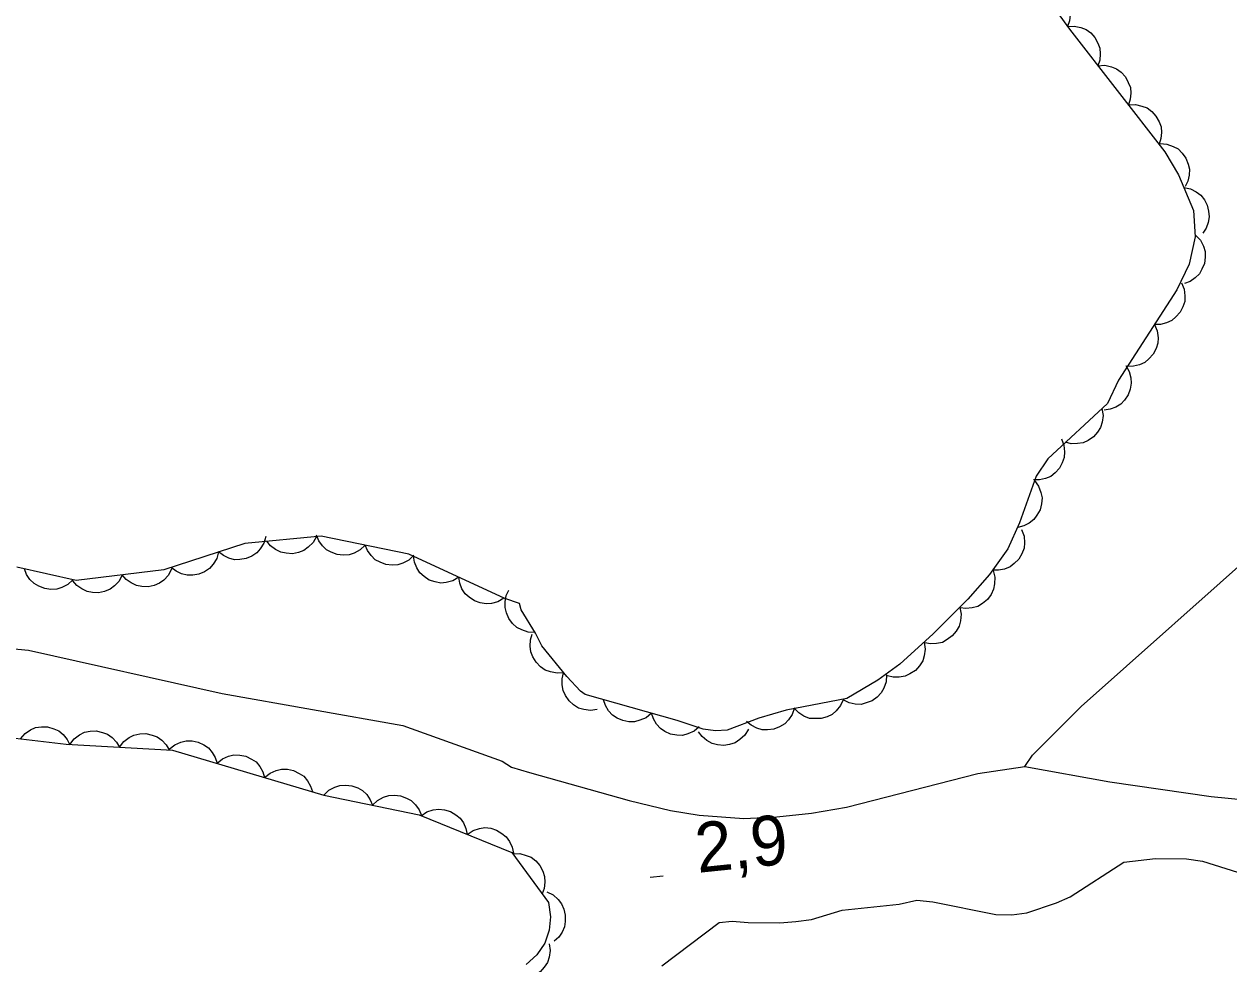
# Model space of a CAD drawing. Extents: x 336540 to 340074, y 5572036 to 5573747.
# Drawn here: x 338072.3 to 338144.9, y 5572610.7 to 5572667.4 of the extents above; entities that cross this region are included whole.
import ezdxf

# ---------------------------------------------------------------- set-up
doc = ezdxf.new("R2010")
doc.units = 0
for name, color, linetype in [('Niveau 2', 7, 'Continuous'), ('Niveau 22', 7, 'Continuous'), ('Niveau 3', 7, 'Continuous'), ('Niveau 44', 7, 'Continuous')]:
    doc.layers.add(name, color=color, linetype=linetype)

msp = doc.modelspace()

# ---------------------------------------------------------------- linework, layer by layer
at = {"layer": 'Niveau 2'}
msp.add_lwpolyline([(338110.73, 5572610.61), (338114.18, 5572613.24), (338114.97, 5572613.32), (338115.93, 5572613.23), (338117.85, 5572613.21), (338118.81, 5572613.29), (338119.76, 5572613.42), (338121.61, 5572613.97), (338125.05, 5572614.33), (338126.11, 5572614.57), (338127.07, 5572614.48), (338130.87, 5572613.72), (338131.83, 5572613.69), (338132.73, 5572613.82), (338134.52, 5572614.42), (338135.36, 5572614.78), (338138.59, 5572616.87), (338140.5, 5572617.08), (338142.36, 5572617.07), (338143.33, 5572616.92), (338147.87, 5572615.5)], dxfattribs=at)
at = {"layer": 'Niveau 22'}
for points in [[(338132.62, 5572622.63), (338133.09, 5572623.31), (338136.02, 5572626.26), (338147.13, 5572636.14)], [(338066.28, 5572630.24), (338072.54, 5572629.64), (338084.22, 5572627.03), (338095.11, 5572625.11), (338101.1, 5572622.96), (338101.66, 5572622.6), (338102.75, 5572622.27), (338108.76, 5572620.58), (338111.25, 5572619.98), (338112.99, 5572619.71), (338115.68, 5572619.51), (338117.66, 5572619.6), (338119.76, 5572619.83), (338121.86, 5572620.19), (338129.79, 5572622.22), (338132.62, 5572622.63), (338137.74, 5572621.71), (338143.85, 5572620.83), (338150.41, 5572620.18)]]:
    msp.add_lwpolyline(points, dxfattribs=at)
at = {"layer": 'Niveau 3'}
msp.add_line((338110.02, 5572615.96), (338110.82, 5572616.04), dxfattribs=at)
at = {"layer": 'Niveau 44'}
for points in [[(338132.07, 5572671.57), (338135.32, 5572667.08), (338141.07, 5572659.69), (338141.88, 5572658.31), (338142.78, 5572656.16), (338142.9, 5572654.57), (338142.52, 5572652.92), (338141.79, 5572651.38), (338138.27, 5572645.92), (338137.61, 5572644.53), (338134, 5572641.18), (338133.3, 5572640.14), (338132.3, 5572637.32), (338131.59, 5572635.75), (338130.49, 5572634.21), (338129.18, 5572632.73), (338127.1, 5572630.63), (338125.09, 5572628.8), (338123.76, 5572627.85), (338121.89, 5572626.74), (338118.22, 5572626.03), (338116.58, 5572625.56), (338114.67, 5572624.82), (338113.96, 5572624.78), (338113.22, 5572624.88), (338111.65, 5572625.41), (338106.11, 5572626.97), (338105.83, 5572627.17), (338105.01, 5572628.07), (338103.49, 5572629.92), (338103.12, 5572630.67), (338102.24, 5572632.08), (338102.15, 5572632.47), (338101.27, 5572632.76), (338095.47, 5572635.44), (338090.18, 5572636.53), (338085.59, 5572636.09), (338080.71, 5572634.49), (338075.42, 5572633.85), (338071.84, 5572634.65)], [(338133.43, 5572669.69), (338133.85, 5572669.7), (338134.24, 5572669.59), (338134.55, 5572669.47), (338134.82, 5572669.24), (338135.06, 5572668.96), (338135.23, 5572668.62), (338135.34, 5572668.31), (338135.36, 5572667.96), (338135.32, 5572667.59), (338135.19, 5572667.26)], [(338135.19, 5572667.25), (338135.6, 5572667.28), (338136, 5572667.19), (338136.31, 5572667.07), (338136.59, 5572666.86), (338136.84, 5572666.59), (338137.02, 5572666.25), (338137.14, 5572665.95), (338137.17, 5572665.6), (338137.14, 5572665.23), (338137.03, 5572664.88)], [(338137.03, 5572664.88), (338137.45, 5572664.91), (338137.84, 5572664.82), (338138.15, 5572664.7), (338138.43, 5572664.49), (338138.68, 5572664.22), (338138.86, 5572663.88), (338138.99, 5572663.58), (338139.01, 5572663.23), (338138.98, 5572662.86), (338138.87, 5572662.52)], [(338138.87, 5572662.52), (338139.29, 5572662.54), (338139.68, 5572662.45), (338139.99, 5572662.34), (338140.27, 5572662.12), (338140.52, 5572661.85), (338140.71, 5572661.51), (338140.83, 5572661.21), (338140.86, 5572660.86), (338140.82, 5572660.49), (338140.71, 5572660.15)], [(338140.78, 5572660.19), (338141.19, 5572660.16), (338141.57, 5572660.02), (338141.86, 5572659.87), (338142.11, 5572659.62), (338142.33, 5572659.32), (338142.46, 5572658.96), (338142.55, 5572658.64), (338142.53, 5572658.29), (338142.45, 5572657.93), (338142.29, 5572657.6)], [(337914.89, 5572658.65), (337927.32, 5572655.41), (337939.4, 5572653.38), (337945.89, 5572651.55), (337958.07, 5572648.79), (337964.75, 5572647.02), (337971.02, 5572645.64), (337977.62, 5572643.8), (337983.61, 5572642.57), (337989.68, 5572641.73), (337995.87, 5572640.62), (338002.51, 5572640.25), (338008.84, 5572639.07), (338019.67, 5572635.03), (338025.58, 5572632.09), (338031.67, 5572630.49), (338051.19, 5572627.49), (338057.23, 5572626.3), (338064.01, 5572625.89), (338068.98, 5572624.67), (338074.82, 5572623.98), (338081.23, 5572623.63), (338090.35, 5572620.91)], [(338142.2, 5572657.55), (338142.61, 5572657.47), (338142.96, 5572657.28), (338143.23, 5572657.09), (338143.45, 5572656.81), (338143.62, 5572656.48), (338143.7, 5572656.11), (338143.74, 5572655.78), (338143.68, 5572655.44), (338143.55, 5572655.09), (338143.35, 5572654.79)], [(338142.92, 5572654.67), (338143.21, 5572654.37), (338143.39, 5572654), (338143.49, 5572653.69), (338143.5, 5572653.34), (338143.45, 5572652.97), (338143.3, 5572652.62), (338143.15, 5572652.33), (338142.89, 5572652.09), (338142.59, 5572651.88), (338142.25, 5572651.75)], [(338142.06, 5572651.8), (338142.23, 5572651.42), (338142.27, 5572651.02), (338142.26, 5572650.68), (338142.15, 5572650.35), (338141.98, 5572650.02), (338141.72, 5572649.74), (338141.48, 5572649.52), (338141.16, 5572649.38), (338140.8, 5572649.29), (338140.44, 5572649.28)], [(338140.44, 5572649.28), (338140.6, 5572648.9), (338140.65, 5572648.49), (338140.64, 5572648.16), (338140.53, 5572647.83), (338140.36, 5572647.5), (338140.1, 5572647.22), (338139.85, 5572647), (338139.53, 5572646.86), (338139.17, 5572646.77), (338138.81, 5572646.76)], [(338138.7, 5572646.82), (338138.91, 5572646.46), (338139.01, 5572646.07), (338139.04, 5572645.74), (338138.98, 5572645.39), (338138.85, 5572645.05), (338138.63, 5572644.73), (338138.41, 5572644.49), (338138.11, 5572644.31), (338137.77, 5572644.17), (338137.41, 5572644.11)], [(338137.27, 5572644.22), (338137.34, 5572643.8), (338137.28, 5572643.4), (338137.19, 5572643.08), (338137, 5572642.79), (338136.75, 5572642.51), (338136.43, 5572642.3), (338136.14, 5572642.15), (338135.79, 5572642.1), (338135.42, 5572642.09), (338135.07, 5572642.18)], [(338134.82, 5572642.39), (338134.97, 5572642.01), (338135.01, 5572641.6), (338134.99, 5572641.27), (338134.88, 5572640.94), (338134.7, 5572640.62), (338134.44, 5572640.34), (338134.19, 5572640.13), (338133.86, 5572639.99), (338133.5, 5572639.91), (338133.14, 5572639.91)], [(338133.21, 5572639.87), (338133.45, 5572639.54), (338133.59, 5572639.15), (338133.66, 5572638.83), (338133.63, 5572638.48), (338133.54, 5572638.12), (338133.35, 5572637.79), (338133.16, 5572637.52), (338132.88, 5572637.31), (338132.55, 5572637.14), (338132.2, 5572637.05)], [(338086.85, 5572636.5), (338086.74, 5572636.1), (338086.52, 5572635.76), (338086.3, 5572635.51), (338086.01, 5572635.32), (338085.67, 5572635.17), (338085.29, 5572635.12), (338084.96, 5572635.1), (338084.63, 5572635.19), (338084.29, 5572635.35), (338084, 5572635.57)], [(338089.9, 5572636.5), (338089.7, 5572636.14), (338089.41, 5572635.85), (338089.15, 5572635.65), (338088.82, 5572635.53), (338088.45, 5572635.46), (338088.07, 5572635.49), (338087.75, 5572635.55), (338087.44, 5572635.71), (338087.14, 5572635.94), (338086.91, 5572636.22)], [(338092.84, 5572635.98), (338092.54, 5572635.69), (338092.18, 5572635.5), (338091.87, 5572635.39), (338091.52, 5572635.37), (338091.15, 5572635.41), (338090.8, 5572635.55), (338090.51, 5572635.7), (338090.26, 5572635.95), (338090.04, 5572636.25), (338089.9, 5572636.59)], [(338132.42, 5572636.92), (338132.57, 5572636.52), (338132.59, 5572636.12), (338132.57, 5572635.79), (338132.44, 5572635.46), (338132.26, 5572635.14), (338131.98, 5572634.87), (338131.73, 5572634.67), (338131.4, 5572634.54), (338131.04, 5572634.47), (338130.68, 5572634.47)], [(338095.78, 5572635.38), (338095.48, 5572635.08), (338095.12, 5572634.9), (338094.81, 5572634.79), (338094.46, 5572634.77), (338094.09, 5572634.81), (338093.74, 5572634.95), (338093.45, 5572635.1), (338093.2, 5572635.35), (338092.98, 5572635.65), (338092.84, 5572635.98)], [(338084, 5572635.57), (338083.89, 5572635.17), (338083.67, 5572634.83), (338083.45, 5572634.58), (338083.16, 5572634.38), (338082.82, 5572634.24), (338082.44, 5572634.18), (338082.11, 5572634.17), (338081.77, 5572634.26), (338081.44, 5572634.41), (338081.15, 5572634.64)], [(338098.48, 5572634.05), (338098.12, 5572633.83), (338097.73, 5572633.73), (338097.4, 5572633.69), (338097.06, 5572633.76), (338096.71, 5572633.88), (338096.39, 5572634.1), (338096.14, 5572634.31), (338095.96, 5572634.61), (338095.82, 5572634.95), (338095.76, 5572635.31)], [(338075.22, 5572633.89), (338074.92, 5572633.61), (338074.55, 5572633.43), (338074.24, 5572633.32), (338073.89, 5572633.31), (338073.52, 5572633.36), (338073.17, 5572633.5), (338072.88, 5572633.66), (338072.63, 5572633.91), (338072.42, 5572634.21), (338072.29, 5572634.55)], [(338081.17, 5572634.55), (338080.98, 5572634.17), (338080.7, 5572633.88), (338080.44, 5572633.68), (338080.11, 5572633.55), (338079.75, 5572633.47), (338079.37, 5572633.49), (338079.05, 5572633.54), (338078.73, 5572633.7), (338078.43, 5572633.91), (338078.19, 5572634.19)], [(338130.71, 5572634.45), (338130.81, 5572634.05), (338130.79, 5572633.64), (338130.73, 5572633.32), (338130.58, 5572633), (338130.36, 5572632.71), (338130.06, 5572632.47), (338129.78, 5572632.29), (338129.44, 5572632.2), (338129.07, 5572632.16), (338128.72, 5572632.21)], [(338078.19, 5572634.19), (338078, 5572633.81), (338077.72, 5572633.52), (338077.46, 5572633.32), (338077.13, 5572633.19), (338076.77, 5572633.11), (338076.39, 5572633.13), (338076.07, 5572633.18), (338075.75, 5572633.34), (338075.45, 5572633.55), (338075.22, 5572633.83)], [(338101.21, 5572632.79), (338100.85, 5572632.57), (338100.45, 5572632.47), (338100.13, 5572632.44), (338099.78, 5572632.5), (338099.43, 5572632.62), (338099.12, 5572632.84), (338098.87, 5572633.05), (338098.68, 5572633.35), (338098.54, 5572633.69), (338098.48, 5572634.05)], [(338103.09, 5572630.72), (338102.67, 5572630.74), (338102.29, 5572630.87), (338101.99, 5572631.02), (338101.73, 5572631.26), (338101.51, 5572631.55), (338101.37, 5572631.91), (338101.28, 5572632.22), (338101.28, 5572632.57), (338101.35, 5572632.94), (338101.5, 5572633.27)], [(338128.69, 5572632.23), (338128.77, 5572631.82), (338128.73, 5572631.42), (338128.65, 5572631.1), (338128.48, 5572630.79), (338128.24, 5572630.51), (338127.93, 5572630.29), (338127.65, 5572630.12), (338127.3, 5572630.05), (338126.93, 5572630.04), (338126.58, 5572630.1)], [(338104.83, 5572628.29), (338104.41, 5572628.26), (338104.01, 5572628.34), (338103.7, 5572628.45), (338103.41, 5572628.65), (338103.16, 5572628.92), (338102.96, 5572629.25), (338102.83, 5572629.55), (338102.8, 5572629.9), (338102.82, 5572630.27), (338102.92, 5572630.61)], [(338126.55, 5572630.13), (338126.61, 5572629.72), (338126.55, 5572629.31), (338126.46, 5572629), (338126.27, 5572628.7), (338126.02, 5572628.43), (338125.69, 5572628.22), (338125.4, 5572628.08), (338125.05, 5572628.02), (338124.68, 5572628.03), (338124.33, 5572628.11)], [(338106.83, 5572626.07), (338106.42, 5572626.01), (338106.02, 5572626.07), (338105.7, 5572626.16), (338105.41, 5572626.35), (338105.14, 5572626.6), (338104.93, 5572626.92), (338104.78, 5572627.22), (338104.73, 5572627.56), (338104.73, 5572627.93), (338104.81, 5572628.28)], [(338124.28, 5572628.16), (338124.26, 5572627.74), (338124.12, 5572627.36), (338123.96, 5572627.07), (338123.72, 5572626.82), (338123.42, 5572626.6), (338123.06, 5572626.47), (338122.75, 5572626.38), (338122.39, 5572626.4), (338122.03, 5572626.48), (338121.7, 5572626.63)], [(338110.1, 5572625.85), (338109.78, 5572625.58), (338109.41, 5572625.42), (338109.09, 5572625.33), (338108.74, 5572625.33), (338108.38, 5572625.4), (338108.03, 5572625.56), (338107.75, 5572625.73), (338107.52, 5572626), (338107.33, 5572626.32), (338107.21, 5572626.66)], [(338121.68, 5572626.7), (338121.51, 5572626.31), (338121.25, 5572626), (338121.01, 5572625.78), (338120.69, 5572625.63), (338120.34, 5572625.53), (338119.95, 5572625.52), (338119.63, 5572625.54), (338119.3, 5572625.68), (338118.99, 5572625.88), (338118.73, 5572626.13)], [(338112.99, 5572625.03), (338112.67, 5572624.76), (338112.3, 5572624.6), (338111.98, 5572624.51), (338111.63, 5572624.52), (338111.26, 5572624.59), (338110.92, 5572624.75), (338110.64, 5572624.92), (338110.41, 5572625.19), (338110.22, 5572625.5), (338110.1, 5572625.85)], [(338118.72, 5572626.17), (338118.59, 5572625.78), (338118.36, 5572625.44), (338118.14, 5572625.2), (338117.83, 5572625.02), (338117.49, 5572624.89), (338117.11, 5572624.85), (338116.78, 5572624.84), (338116.45, 5572624.95), (338116.12, 5572625.12), (338115.84, 5572625.35)], [(338072.05, 5572624.31), (338072.33, 5572624.62), (338072.67, 5572624.84), (338072.97, 5572624.98), (338073.32, 5572625.03), (338073.69, 5572625.02), (338074.06, 5572624.91), (338074.36, 5572624.78), (338074.63, 5572624.56), (338074.87, 5572624.27), (338075.03, 5572623.95)], [(338075.03, 5572623.97), (338075.29, 5572624.3), (338075.62, 5572624.54), (338075.91, 5572624.7), (338076.25, 5572624.77), (338076.62, 5572624.78), (338077, 5572624.69), (338077.3, 5572624.59), (338077.59, 5572624.38), (338077.84, 5572624.11), (338078.03, 5572623.8)], [(338115.95, 5572624.89), (338115.73, 5572624.53), (338115.43, 5572624.26), (338115.16, 5572624.07), (338114.82, 5572623.96), (338114.46, 5572623.91), (338114.08, 5572623.95), (338113.76, 5572624.02), (338113.45, 5572624.2), (338113.17, 5572624.44), (338112.95, 5572624.72)], [(338078.03, 5572623.8), (338078.28, 5572624.14), (338078.61, 5572624.38), (338078.9, 5572624.53), (338079.25, 5572624.6), (338079.62, 5572624.62), (338079.99, 5572624.53), (338080.3, 5572624.43), (338080.58, 5572624.22), (338080.84, 5572623.95), (338081.03, 5572623.64)], [(338081.03, 5572623.69), (338081.36, 5572623.95), (338081.73, 5572624.11), (338082.05, 5572624.19), (338082.4, 5572624.18), (338082.77, 5572624.11), (338083.11, 5572623.94), (338083.39, 5572623.76), (338083.61, 5572623.49), (338083.8, 5572623.17), (338083.91, 5572622.83)], [(338083.91, 5572622.83), (338084.23, 5572623.1), (338084.61, 5572623.25), (338084.93, 5572623.33), (338085.28, 5572623.32), (338085.64, 5572623.25), (338085.98, 5572623.08), (338086.26, 5572622.91), (338086.49, 5572622.64), (338086.68, 5572622.32), (338086.78, 5572621.97)], [(338086.78, 5572621.97), (338087.11, 5572622.24), (338087.48, 5572622.39), (338087.8, 5572622.48), (338088.15, 5572622.47), (338088.52, 5572622.39), (338088.86, 5572622.22), (338089.14, 5572622.05), (338089.36, 5572621.78), (338089.55, 5572621.46), (338089.66, 5572621.12)], [(338090.35, 5572620.91), (338090.65, 5572621.2), (338091.01, 5572621.39), (338091.32, 5572621.5), (338091.67, 5572621.52), (338092.04, 5572621.47), (338092.4, 5572621.34), (338092.69, 5572621.19), (338092.94, 5572620.94), (338093.15, 5572620.63), (338093.29, 5572620.3)], [(338090.35, 5572620.91), (338096.09, 5572619.72), (338101.68, 5572617.46), (338103.89, 5572614.44), (338104.02, 5572613.58), (338103.94, 5572612.76), (338103.67, 5572611.98), (338103.19, 5572611.28), (338102.54, 5572610.69)], [(338093.29, 5572620.3), (338093.59, 5572620.59), (338093.95, 5572620.78), (338094.26, 5572620.89), (338094.61, 5572620.91), (338094.98, 5572620.87), (338095.33, 5572620.73), (338095.62, 5572620.58), (338095.87, 5572620.33), (338096.09, 5572620.02), (338096.23, 5572619.69)], [(338096.22, 5572619.67), (338096.56, 5572619.9), (338096.95, 5572620.02), (338097.28, 5572620.07), (338097.63, 5572620.03), (338097.98, 5572619.92), (338098.31, 5572619.72), (338098.57, 5572619.52), (338098.77, 5572619.23), (338098.92, 5572618.9), (338099, 5572618.54)], [(338099, 5572618.54), (338099.35, 5572618.78), (338099.73, 5572618.9), (338100.06, 5572618.95), (338100.41, 5572618.91), (338100.76, 5572618.8), (338101.09, 5572618.6), (338101.35, 5572618.4), (338101.55, 5572618.11), (338101.7, 5572617.77), (338101.78, 5572617.42)], [(338101.74, 5572617.37), (338102.16, 5572617.39), (338102.55, 5572617.28), (338102.86, 5572617.16), (338103.13, 5572616.94), (338103.38, 5572616.66), (338103.55, 5572616.32), (338103.66, 5572616.01), (338103.68, 5572615.66), (338103.64, 5572615.29), (338103.52, 5572614.95)], [(338103.8, 5572615.07), (338104.17, 5572614.89), (338104.47, 5572614.61), (338104.68, 5572614.36), (338104.82, 5572614.04), (338104.91, 5572613.68), (338104.9, 5572613.29), (338104.86, 5572612.97), (338104.72, 5572612.65), (338104.51, 5572612.34), (338104.24, 5572612.1)], [(338103.93, 5572611.95), (338103.99, 5572611.54), (338103.93, 5572611.14), (338103.84, 5572610.82), (338103.64, 5572610.53), (338103.39, 5572610.25), (338103.07, 5572610.05), (338102.78, 5572609.9), (338102.43, 5572609.85), (338102.06, 5572609.85), (338101.71, 5572609.94)]]:
    msp.add_lwpolyline(points, dxfattribs=at)

# ---------------------------------------------------------------- texts
at = {"layer": 'Niveau 3'}
msp.add_text('2,9    ', height=3, rotation=5.88941, dxfattribs=at).set_placement((338112.9, 5572616.22))

doc.saveas('drawing.dxf')
